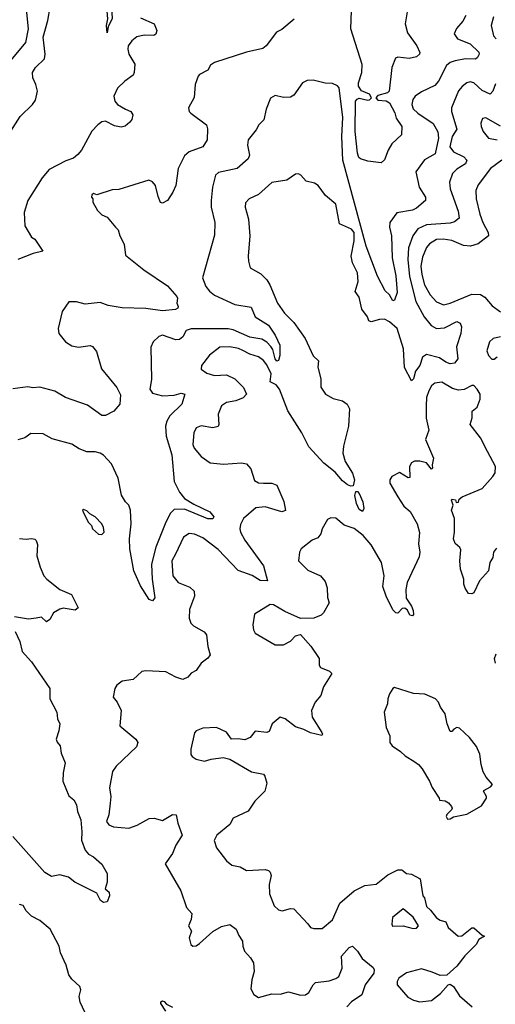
# Model space of a CAD drawing. Extents: x 1550320 to 1685906, y 509093 to 640511.
# Tile 268 of 532: x 1663286 to 1666114, y 537590 to 543440. Entities that reach past the tile are written whole.
import ezdxf

# ---------------------------------------------------------------- set-up
doc = ezdxf.new("R2010")
doc.units = 0

msp = doc.modelspace()

# ---------------------------------------------------------------- linework, layer by layer
at = {"layer": '0CON20XD'}
for points in [[(1663805, 543362.5), (1663802.5, 543405), (1663808.9, 543445), (1663803.5, 543515), (1663769.5, 543605), (1663772.7, 543637.3), (1663783, 543647), (1663825.5, 543625.5), (1663837.5, 543595), (1663830, 543555), (1663835.3, 543445), (1663811.2, 543398.8), (1663805, 543362.5)], [(1665591.2, 543498.8), (1665578.4, 543415), (1665591.3, 543361.3), (1665646.9, 543285), (1665664.2, 543245), (1665662, 543235), (1665645, 543219.2), (1665600.6, 543209.4), (1665535, 543217.5), (1665519.4, 543210.6), (1665498.3, 543155), (1665482.7, 543015), (1665472.5, 543005), (1665415, 542988.6), (1665404.2, 542975), (1665415, 542961.7), (1665465, 542958.4), (1665485.5, 542945.5), (1665516.6, 542886.6), (1665523.7, 542853.7), (1665557.9, 542805), (1665555.7, 542755), (1665498.3, 542701.7), (1665476.4, 542665), (1665455, 542606.7), (1665435, 542590), (1665355, 542600), (1665313, 542613), (1665301.7, 542621.7), (1665295, 542647.5), (1665279.5, 542775), (1665282.8, 542955), (1665291.8, 542968.2), (1665305, 542973.6), (1665355, 542962.5), (1665366.4, 542963.6), (1665377.5, 542975), (1665365, 542996.8), (1665317.7, 543017.7), (1665299.4, 543045), (1665300, 543065), (1665320, 543125), (1665322.5, 543172.5), (1665254.6, 543385), (1665260.7, 543545)], [(1663232.9, 542777.1), (1663288.1, 542865), (1663362.5, 542935), (1663378.9, 542961.1), (1663391.4, 543015), (1663382.5, 543055), (1663364, 543095), (1663362.5, 543125), (1663380, 543155), (1663432.9, 543207.1), (1663436.7, 543235), (1663425.8, 543335), (1663453.6, 543435), (1663466.2, 543513.8)], [(1663235, 543198.2), (1663321.8, 543305), (1663337.6, 543385), (1663327.1, 543502.9)], [(1664005, 543450), (1664085.5, 543415.5), (1664100.8, 543375), (1664095.7, 543354.3), (1664084.1, 543345.9), (1664025, 543348.5), (1663982.7, 543337.3), (1663953.1, 543315), (1663931.5, 543285), (1663928.2, 543265), (1663935.6, 543235), (1663970.5, 543175), (1663967.3, 543125), (1663959.5, 543110.5), (1663911.1, 543075), (1663867.3, 543032.7), (1663845.5, 542985), (1663852.2, 542955), (1663868.1, 542935), (1663915, 542908.2), (1663946, 542895), (1663959.2, 542875), (1663952.9, 542847.1), (1663940, 542830), (1663913, 542807), (1663889.3, 542800.7), (1663849.2, 542809.2), (1663795, 542837.1), (1663775, 542832.7), (1663749.4, 542815), (1663715, 542777.5), (1663654.1, 542665), (1663631.8, 542638.2), (1663605, 542617.8), (1663559.3, 542600.7), (1663461.2, 542548.8), (1663419.2, 542500.8), (1663334.4, 542365), (1663311.4, 542295), (1663316.2, 542215), (1663355, 542147.5), (1663376.7, 542135), (1663422.5, 542065), (1663365, 542051.2), (1663275, 542014.2)], [(1665938.2, 543465), (1665919.8, 543430.2), (1665883, 543387), (1665869.4, 543355), (1665888.6, 543325), (1665965, 543296.2), (1666015, 543246), (1666017.1, 543235), (1666008.6, 543215), (1665995, 543204.4), (1665937.1, 543207.1), (1665874.7, 543194.7), (1665844.4, 543185.6), (1665823.1, 543166.9), (1665775.7, 543074.3), (1665755, 543047.8), (1665675, 543010.6), (1665637.5, 542985), (1665622.5, 542965), (1665617.8, 542935), (1665625, 542910.8), (1665653.5, 542883.5), (1665745, 542823.3), (1665772.8, 542772.8), (1665776.5, 542735), (1665756.4, 542643.6), (1665692.9, 542607.1), (1665641.9, 542535), (1665660.4, 542445), (1665698.6, 542385), (1665699.2, 542365), (1665645, 542320.6), (1665621.1, 542308.9), (1665527.9, 542292.1), (1665487.1, 542235), (1665483.8, 542206.2), (1665496.7, 542155), (1665500.8, 542025), (1665521.8, 541918.2), (1665530.5, 541819.5), (1665515, 541772.5), (1665505, 541770), (1665483.8, 541805), (1665459.1, 541829.1), (1665413.6, 541915), (1665345, 542093.8), (1665207.5, 542605), (1665200.3, 542745), (1665208, 542858), (1665185.5, 543035), (1665175, 543046.5), (1665145, 543060.9), (1665102.3, 543062.3), (1665030.9, 543080.9), (1664995, 543078.6), (1664966.7, 543065), (1664915, 542992), (1664895, 542979.4), (1664855, 542977.1), (1664805, 542988.8), (1664777.4, 542972.6), (1664752, 542908), (1664738.1, 542845), (1664708, 542815), (1664692.5, 542785), (1664643.6, 542725), (1664640.8, 542695), (1664651.9, 542635), (1664645, 542612), (1664579.2, 542555), (1664467.5, 542532.5), (1664449.6, 542515), (1664432.2, 542445), (1664423.8, 542365), (1664424.5, 542325), (1664445.6, 542235), (1664445, 542160), (1664371.9, 541905), (1664391.9, 541855), (1664415, 541825.7), (1664445, 541803.6), (1664565, 541747.2), (1664662.6, 541732.6), (1664685.5, 541675), (1664765, 541623.9), (1664804.2, 541565), (1664832.9, 541505), (1664832.2, 541445), (1664825.3, 541414.7), (1664815, 541411.5), (1664805, 541423.8), (1664790.6, 541480.6), (1664778.5, 541498.5), (1664755, 541524.2), (1664725, 541541.5), (1664655, 541553.9), (1664555, 541596.3), (1664525, 541603.1), (1664305, 541603.3), (1664275, 541593.1), (1664256, 541555), (1664235, 541539.1), (1664215, 541538.2), (1664135, 541564.5), (1664113.3, 541556.7), (1664079.2, 541525), (1664065.6, 541494.4), (1664068.8, 541301.2), (1664058.6, 541245), (1664075, 541220), (1664135, 541204.7), (1664205, 541208.9), (1664245, 541221.2), (1664267.5, 541215), (1664248.9, 541155), (1664178.2, 541085), (1664160, 541055), (1664152.1, 541025), (1664156.6, 540965), (1664190, 540855), (1664203.8, 540695), (1664235, 540631.8), (1664265, 540595.4), (1664320.3, 540560.3), (1664417.1, 540515), (1664440, 540485), (1664435, 540473.3), (1664405, 540474.4), (1664265, 540531.9), (1664205, 540530), (1664180, 540505), (1664150, 540445), (1664095.9, 540305), (1664069.7, 540205), (1664072.7, 540115), (1664088.5, 540005), (1664075, 539987.1), (1664055, 539994.2), (1664005, 540076.2), (1663964.2, 540165.8), (1663940, 540295), (1663939.2, 540355), (1663948.8, 540445), (1663945, 540526.2), (1663935, 540554.3), (1663914.7, 540574.7), (1663891.6, 540615), (1663871.1, 540715), (1663830.8, 540800.8), (1663785, 540853.1), (1663765, 540864.5), (1663735, 540872.5), (1663685, 540871.4), (1663639.4, 540889.4), (1663595, 540918), (1663479.5, 540949.5), (1663425, 540980), (1663351.7, 540981.7)], [(1664917.7, 543442.3), (1664845, 543381.2), (1664813.3, 543365), (1664751.2, 543285), (1664731.2, 543268.8), (1664635, 543247.5), (1664443.8, 543185), (1664420.5, 543169.5), (1664405, 543140), (1664355.6, 543114.4), (1664346.8, 543103.2), (1664328.9, 543055), (1664322.4, 542977.6), (1664290, 542915), (1664293.8, 542895), (1664303.3, 542885), (1664395.8, 542815), (1664401.7, 542791.7), (1664400, 542725), (1664375.4, 542684.6), (1664293.8, 542655), (1664265, 542630), (1664227.5, 542555), (1664213.3, 542455), (1664195.5, 542414.5), (1664163.9, 542366.1), (1664135, 542350), (1664123.6, 542353.6), (1664108.8, 542388.8), (1664094.2, 542454.2), (1664075, 542476.2), (1664053.9, 542486.1), (1663875, 542430), (1663835, 542428.8), (1663745, 542400), (1663725, 542406.7), (1663715, 542400), (1663712.5, 542385), (1663720, 542375), (1663720, 542355), (1663747.5, 542305), (1663775, 542280), (1663806.4, 542266.4), (1663855, 542206.7)], [(1666102.6, 543457.4), (1666090, 543405), (1666103, 543343), (1666118, 543325)], [(1666115, 543058), (1666099.5, 543015), (1666082.6, 542997.4), (1666035, 543018.3), (1665985, 543065.3), (1665965, 543070.4), (1665945, 543063.8), (1665916.3, 543043.7), (1665895, 543016.9), (1665853.8, 542915), (1665852.7, 542895), (1665885, 542790), (1665857.5, 542745), (1665843.8, 542685), (1665864.6, 542655), (1665925.6, 542625), (1665944.5, 542605), (1665936.2, 542583.8), (1665885, 542551.5), (1665858.2, 542525), (1665841.1, 542475), (1665844.3, 542435), (1665893, 542303), (1665898.9, 542261.1), (1665871.8, 542238.2), (1665845, 542230.8), (1665705, 542221), (1665653.1, 542196.9), (1665623.7, 542156.3), (1665597.9, 542085), (1665593.1, 542015), (1665603.1, 541913.1), (1665641, 541765), (1665691.2, 541675), (1665733.1, 541623.1), (1665765, 541604.7), (1665811, 541609), (1665885, 541646.4), (1665905, 541635.8), (1665913.1, 541615), (1665909.5, 541575), (1665883.8, 541495), (1665890.4, 541425), (1665870.2, 541399.8), (1665845, 541394.6), (1665818.6, 541405), (1665780.9, 541430.9), (1665705, 541449.6), (1665680.5, 541435), (1665665.3, 541384.7), (1665638.7, 541351.3), (1665626.4, 541305), (1665614.5, 541294.5), (1665574.1, 541374.1), (1665568.3, 541485), (1665529.6, 541605), (1665485, 541643.8), (1665455, 541659.4), (1665425, 541659.3), (1665375, 541644.7), (1665361.1, 541651.1), (1665354.5, 541675), (1665319.4, 541719.4), (1665305, 541792), (1665279.6, 541825), (1665298.2, 541885), (1665293.9, 541935), (1665263.9, 541995), (1665257.3, 542035), (1665274.8, 542125), (1665275, 542175.8), (1665257.9, 542195), (1665187.2, 542227.2), (1665165, 542343.3), (1665103.3, 542395), (1665061.2, 542455), (1665038.8, 542468.8), (1664989.3, 542479.3), (1664956.4, 542516.4), (1664943, 542523), (1664925, 542522.5), (1664874.1, 542485.9), (1664785, 542473.3), (1664705, 542401.9), (1664650, 542375), (1664628.8, 542351.2), (1664625.8, 542325), (1664646.7, 542255), (1664654.5, 542155), (1664643.3, 542035), (1664645.8, 542005), (1664656.2, 541965), (1664719.7, 541929.7), (1664755, 541894.2), (1664773.3, 541865), (1664818.5, 541755), (1664860.6, 541695), (1664915, 541640), (1664983.3, 541545), (1665031.5, 541441.5), (1665062.2, 541412.2), (1665058.2, 541375), (1665076.5, 541305), (1665075.5, 541255.5), (1665103.8, 541213.8), (1665149.5, 541189.5), (1665205.4, 541175.4), (1665232, 541155), (1665247.3, 541127.3), (1665240.8, 541025), (1665210.5, 540905), (1665206.5, 540865), (1665220.5, 540815), (1665265.5, 540745), (1665276.4, 540705), (1665269.2, 540670.8), (1665255, 540667.3), (1665235, 540675.3), (1665205, 540700), (1665160.9, 540750.9), (1665093.8, 540805), (1665005, 540900.9), (1664962.5, 540985), (1664880.2, 541115), (1664831, 541245), (1664810.2, 541270.2), (1664775, 541288), (1664780.6, 541335), (1664755, 541389.3), (1664735, 541413.9), (1664706, 541436), (1664655, 541452.3), (1664613.3, 541475), (1664587, 541487), (1664535, 541496.7), (1664476, 541494), (1664415, 541445.6), (1664365.8, 541385), (1664365, 541363.8), (1664398.9, 541338.9), (1664445, 541325.6), (1664515, 541329.1), (1664565, 541306.4), (1664615.6, 541255), (1664634.4, 541215), (1664615, 541192.1), (1664571.2, 541175), (1664515, 541165.3), (1664485, 541145.5), (1664465.7, 541095), (1664470.3, 541035), (1664465, 541021.8), (1664435, 541015.3), (1664365, 541027.1), (1664335.7, 541014.3), (1664321.9, 540985), (1664315.5, 540915), (1664323.5, 540893.5), (1664364.7, 540844.7), (1664417.7, 540807.7), (1664498.3, 540798.3), (1664605, 540806.8), (1664635, 540800), (1664660.7, 540770.7), (1664681.1, 540701.1), (1664705, 540687.1), (1664734.7, 540685.3), (1664785, 540685.4), (1664815.6, 540675), (1664856.6, 540576.6), (1664865.7, 540524.3), (1664845, 540515.7), (1664745.3, 540544.7), (1664690.1, 540539.9), (1664616.5, 540475), (1664599.3, 540440.7), (1664594.7, 540414.7), (1664597.9, 540395), (1664625, 540347.1), (1664734.6, 540195), (1664760, 540105), (1664715, 540107.5), (1664667.1, 540137.1), (1664585, 540167.8), (1664465, 540291.3), (1664375, 540360.9), (1664325, 540382.2), (1664293.8, 540386.2), (1664258.9, 540365), (1664211.8, 540265), (1664189.6, 540225), (1664196.5, 540135), (1664228.1, 540095), (1664298.3, 540068.3), (1664322.2, 540045), (1664325.5, 540015), (1664295.5, 539935), (1664294, 539884), (1664303.5, 539855), (1664318.2, 539838.2), (1664381.7, 539801.7), (1664395.7, 539785.7), (1664404.5, 539714.5), (1664418.8, 539665), (1664405, 539646.7), (1664365, 539616.2), (1664335, 539573.3), (1664305, 539556.7), (1664285, 539532.5), (1664255, 539520), (1664215, 539532.5), (1664155, 539564), (1664035, 539571.2), (1664012.7, 539567.3), (1663960.3, 539519.7), (1663895, 539510), (1663863.3, 539485), (1663851.2, 539465), (1663841.2, 539415), (1663865, 539383.8), (1663890, 539335), (1663881.2, 539245), (1663976.2, 539165), (1663988.6, 539145), (1663980.8, 539119.2), (1663860, 539005), (1663837.2, 538972.8), (1663818.9, 538875), (1663827.5, 538825), (1663824.4, 538785), (1663815.7, 538715), (1663801.2, 538675), (1663815, 538656.7), (1663844.2, 538644.2), (1663935, 538636), (1663985, 538654.4), (1664055, 538694.3), (1664085.7, 538695.7), (1664135, 538682.2), (1664195, 538716.7), (1664215.5, 538715.5), (1664225.9, 538665.9), (1664252.2, 538595), (1664215, 538534.2), (1664194.7, 538485.3), (1664150, 538425), (1664243, 538263), (1664278, 538165), (1664309.1, 538129.1), (1664305, 538093.8), (1664290, 538055), (1664306.7, 538025), (1664293.3, 537985), (1664303.8, 537945), (1664315, 537934), (1664335, 537937.5), (1664355, 537950), (1664435, 538022.5), (1664485, 538052), (1664535, 538063.3), (1664573.8, 538035), (1664588.1, 537998.1), (1664611.2, 537965), (1664611.9, 537935), (1664621.9, 537905), (1664658, 537865), (1664675.8, 537835), (1664680.8, 537785), (1664665.5, 537735), (1664660.9, 537680.9), (1664677.2, 537647.2), (1664705, 537630), (1664785, 537652.5), (1664835, 537650), (1664885, 537664.4), (1664955, 537644.5), (1664985, 537645.7), (1665005, 537660), (1665030, 537705), (1665045, 537718.1), (1665125, 537729.6), (1665165, 537742.2), (1665183.3, 537755), (1665202.9, 537805), (1665200, 537875), (1665245, 537927.5), (1665265, 537935.6), (1665294.3, 537904.3), (1665322.5, 537862.5), (1665388.4, 537808.4), (1665394.1, 537795), (1665391.4, 537775), (1665338.9, 537705), (1665320.6, 537645), (1665259.1, 537605), (1665231.6, 537575)], [(1666143.9, 542806.1), (1666057.3, 542857.3), (1666037.1, 542852.9), (1666028.1, 542825), (1666028.9, 542805), (1666040.6, 542775), (1666074, 542735), (1666125, 542725.7)], [(1666152.5, 542605), (1666084.4, 542555), (1666011.4, 542458.6), (1665997.3, 542425), (1665999.3, 542375), (1666022.4, 542285), (1666038.6, 542235), (1666071.8, 542175), (1666072.5, 542155), (1666011.2, 542108.8), (1665966.7, 542093.3), (1665925, 542097.3), (1665855, 542128.1), (1665803.7, 542136.3), (1665765, 542132.8), (1665721.7, 542108.3), (1665704.8, 542085.2), (1665680.5, 542029.5), (1665670, 541975), (1665676.1, 541925), (1665692.8, 541865), (1665725.5, 541805), (1665765, 541763.5), (1665805, 541746.4), (1665845, 541754.6), (1665975, 541807.9), (1666025, 541806.5), (1666050.5, 541790.5), (1666095, 541739.4), (1666145, 541704.4)], [(1663855, 542206.7), (1663871.2, 542191.2), (1663880.8, 542155), (1663907.1, 542105), (1663915, 542041.2), (1664023.9, 541953.9), (1664165, 541858.6), (1664220, 541795), (1664224.2, 541785), (1664220, 541755), (1664228, 541735), (1664226, 541725), (1664212.7, 541717.3), (1664135, 541710), (1664035, 541723.8), (1663895, 541726.7), (1663812.2, 541742.2), (1663765, 541758.9), (1663675, 541748.6), (1663623.2, 541763.2), (1663577.3, 541762.7), (1663537.5, 541705), (1663514.2, 541605), (1663518, 541575), (1663558, 541525), (1663595, 541501.1), (1663635, 541494.5), (1663705, 541504), (1663718.1, 541498.1), (1663742.5, 541467.5), (1663773.1, 541365), (1663864.3, 541255), (1663885, 541210), (1663881.8, 541155), (1663845.9, 541114.1), (1663795, 541087.3), (1663775, 541088.8), (1663688.5, 541148.5), (1663558.9, 541195), (1663495, 541232), (1663405, 541256.7), (1663363.3, 541253.3), (1663335, 541258.6), (1663245, 541245.6)], [(1666145.4, 541554.6), (1666100, 541545), (1666080, 541525), (1666062.3, 541472.3), (1666073.3, 541445), (1666093, 541423), (1666107, 541423), (1666125, 541437.5)], [(1666120.3, 540299.7), (1666102, 540275), (1666099.2, 540245), (1666081.9, 540215), (1666072.5, 540165), (1666020, 540105), (1665986.7, 540035), (1665975, 540028.8), (1665955, 540031.2), (1665935, 540062.5), (1665926.7, 540085), (1665926.2, 540115), (1665906.9, 540175), (1665903.1, 540225), (1665909.3, 540289.3), (1665903, 540303), (1665875, 540327.5), (1665864.2, 540354.2), (1665871.9, 540395), (1665871.2, 540475), (1665852.5, 540525), (1665862.5, 540555), (1665852.5, 540585), (1665855, 540590), (1665877, 540587), (1665881.7, 540571.7), (1665895, 540572.5), (1665899.3, 540590.7), (1665915.8, 540604.2), (1666035, 540654.4), (1666098.1, 540725), (1666112.4, 540747.6), (1666114.4, 540784.4), (1666066.4, 540875), (1666025, 540956.2), (1665963.6, 541035), (1665975.5, 541075), (1665976.1, 541113.9), (1666005, 541136.7), (1666024.3, 541185), (1666024.2, 541215), (1666006.7, 541245), (1665985.7, 541265.7), (1665975, 541266), (1665928.2, 541241.8), (1665895, 541238.7), (1665859.1, 541249.1), (1665795, 541286.9), (1665755, 541279.2), (1665735, 541263.6), (1665718.1, 541235), (1665704, 541195), (1665702, 541145), (1665701.9, 541071.9), (1665718.3, 541001.7), (1665699.4, 540945), (1665746.2, 540835), (1665737.5, 540795), (1665740, 540775), (1665735, 540770), (1665705, 540806.7), (1665665, 540816.7), (1665633.6, 540816.4), (1665615, 540807.5), (1665604, 540785), (1665605, 540720), (1665595, 540717.5), (1665545, 540750), (1665498.8, 540725), (1665485.7, 540705), (1665486.7, 540685), (1665534.4, 540604.4), (1665569.7, 540549.7), (1665607, 540517), (1665649.2, 540445), (1665662.9, 540392.9), (1665657.1, 540325), (1665665.8, 540275), (1665661.2, 540248.8), (1665589.3, 540095), (1665580.7, 540055), (1665583, 540003), (1665616, 539955), (1665625, 539930), (1665626.7, 539905), (1665621.7, 539898.3), (1665605, 539902.5), (1665592.3, 539932.3), (1665575, 539943.8), (1665559.5, 539940.5), (1665535, 539913.8), (1665522.5, 539915), (1665505, 539933.3), (1665464, 540015), (1665445, 540072.5), (1665453.8, 540135), (1665436.8, 540215), (1665375, 540319.5), (1665328.2, 540375), (1665275, 540417.5), (1665215.5, 540435.5), (1665165, 540478.8), (1665135, 540480), (1665115, 540470), (1665084.6, 540415.4), (1665075.6, 540385), (1665058.1, 540361.9), (1665025, 540347.5), (1664958.6, 540295), (1664949.5, 540275), (1664944.2, 540225), (1664998.7, 540168.7), (1665075, 540135.7), (1665102.4, 540102.4), (1665113.6, 540065), (1665115.7, 540005.7), (1665125.7, 539975.7), (1665091.4, 539915), (1665077.9, 539902.1), (1665035, 539884), (1664955, 539881.4), (1664863.1, 539923.1), (1664795, 539962.5), (1664775, 539965.6), (1664682.5, 539907.5), (1664672.9, 539845), (1664675.8, 539815), (1664685, 539794), (1664805, 539724.4), (1664855, 539725.8), (1664895, 539747.5), (1664925, 539778.6), (1664955.9, 539785.9), (1665017.3, 539717.3), (1665065.8, 539645), (1665067.1, 539605), (1665075, 539590), (1665128.3, 539568.3), (1665141.2, 539555), (1665091.8, 539475), (1665077.1, 539425), (1665042.5, 539385), (1665020.9, 539335), (1665025.3, 539295.3), (1665083.1, 539205), (1665086.9, 539195), (1665082.5, 539187.5), (1665015, 539202.4), (1664975, 539223.1), (1664925, 539237.8), (1664865, 539284.8), (1664835, 539294.8), (1664787.1, 539255), (1664769.4, 539210.6), (1664755, 539204.5), (1664685, 539211.8), (1664655.6, 539174.4), (1664625, 539160), (1664585, 539167.3), (1664544.3, 539164.3), (1664515.9, 539205.9), (1664455, 539233.3), (1664375, 539230), (1664335, 539214), (1664325, 539203.3), (1664303.1, 539105), (1664303.5, 539073.5), (1664311.1, 539061.1), (1664335, 539046.2), (1664385, 539033.8), (1664424.4, 539045.6), (1664495, 539056), (1664535.4, 539045.4), (1664665, 538971.1), (1664735, 538957.5), (1664744.2, 538945), (1664754.3, 538904.3), (1664742.5, 538855), (1664683.3, 538796.7), (1664643.8, 538736.2), (1664556, 538695), (1664535, 538657.5), (1664457.1, 538595), (1664442.1, 538562.1), (1664455, 538520), (1664515, 538441.2), (1664546.5, 538416.5), (1664596.6, 538406.6), (1664635, 538384.4), (1664745, 538390), (1664765, 538384.2), (1664775.6, 538375), (1664780, 538355), (1664768.5, 538301.5), (1664770.9, 538245), (1664799.5, 538175), (1664825, 538151.1), (1664845.7, 538144.3), (1664895, 538158.1), (1664916.4, 538156.4), (1664998.6, 538068.6), (1665015, 538046.2), (1665035, 538039.2), (1665085, 538040), (1665145, 538092), (1665188.9, 538191.1), (1665275, 538264.4), (1665337.5, 538295), (1665405, 538303.1), (1665475, 538358.2), (1665535, 538388.1), (1665557.7, 538387.7), (1665585, 538367.5), (1665615, 538362.5), (1665666.7, 538335), (1665682.5, 538235), (1665691.7, 538221.7), (1665705, 538170), (1665729.3, 538149.3), (1665763.9, 538103.9), (1665785, 538088.8), (1665820, 538080), (1665833.8, 538045), (1665893.8, 537995), (1665915, 537996), (1665975, 538043.3), (1665985, 538043.3), (1666035, 538000), (1666050, 537995), (1666016.1, 537973.9), (1666000, 537945), (1665932.5, 537877.5), (1665885, 537816.4), (1665825, 537762.5), (1665785, 537761.1), (1665738.6, 537781.4), (1665675, 537799.6), (1665585, 537776.2), (1665540, 537745), (1665530, 537725), (1665530.8, 537705), (1665592.7, 537632.7), (1665626.7, 537613.3), (1665665, 537603.8), (1665735, 537612.5), (1665787, 537653), (1665834.3, 537705.7), (1665845, 537710), (1665865, 537696), (1665900.5, 537640.5), (1665976.2, 537575)], [(1663351.7, 540981.7), (1663316.7, 540955), (1663275, 540942.5)], [(1665325, 540516.7), (1665305, 540529.2), (1665288.5, 540565), (1665277.6, 540612.4), (1665285, 540637.1), (1665295, 540636.9), (1665305, 540624), (1665326.2, 540575), (1665331.4, 540535), (1665325, 540516.7)], [(1663775, 540380), (1663787.5, 540395), (1663785, 540422.5), (1663773.8, 540445), (1663735, 540486.7), (1663703.3, 540503.3), (1663685, 540522.5), (1663665, 540530), (1663660, 540525), (1663662.5, 540515), (1663693.3, 540455), (1663713.6, 540433.6), (1663718.8, 540415), (1663755, 540383.3), (1663775, 540380)], [(1663285, 540357.3), (1663325, 540353.3), (1663355, 540358), (1663375, 540354), (1663384, 540345), (1663392.1, 540322.1), (1663388, 540255), (1663406.8, 540186.8), (1663428.8, 540135), (1663446.2, 540115), (1663524.2, 540055), (1663593.5, 540023.5), (1663632.5, 539945), (1663615, 539932), (1663545, 539943.1), (1663525, 539938.1), (1663487.5, 539915), (1663465, 539876.7), (1663445, 539862.5), (1663415, 539888.8), (1663383, 539883), (1663338.3, 539878.3), (1663255, 539892)], [(1663258, 539805), (1663286, 539745), (1663300.8, 539685), (1663355, 539623.8), (1663465, 539466.7), (1663464.4, 539404.4), (1663505.7, 539325.7), (1663511.4, 539285), (1663524, 539255), (1663519.2, 539215), (1663502.9, 539165), (1663507.6, 539147.6), (1663525.6, 539125), (1663531.5, 539081.5), (1663556, 539025), (1663544.2, 538964.2), (1663542.5, 538915), (1663577.9, 538827.9), (1663607.1, 538805), (1663623.5, 538775), (1663629.6, 538735), (1663649.5, 538685), (1663655.3, 538615), (1663652.5, 538565), (1663674.4, 538505), (1663695, 538482), (1663725.4, 538465.4), (1663775, 538421.2), (1663806.1, 538366.1), (1663806.2, 538315), (1663793.3, 538275), (1663817.5, 538255), (1663820, 538235), (1663805, 538197.5), (1663784.2, 538194.2), (1663765.9, 538205.9), (1663745, 538250), (1663614.3, 538314.3), (1663575.6, 538345.6), (1663525, 538358.1), (1663475, 538349.6), (1663435, 538372.3), (1663245, 538586.5)], [(1666115, 539616.7), (1666109.2, 539645), (1666118.8, 539671.2)], [(1665829.3, 538689.3), (1665845, 538691.2), (1665865, 538703.8), (1665945, 538720), (1666031.7, 538768.3), (1666061.2, 538815), (1666061.2, 538825), (1666042.5, 538855), (1666045, 538860), (1666085, 538881.2), (1666097.5, 538895), (1666059.5, 538939.5), (1666041.2, 538971.2), (1666029.2, 539015), (1666022.5, 539075), (1666002.1, 539122.1), (1665961.2, 539175), (1665900.7, 539230.7), (1665885, 539233.3), (1665867.5, 539225), (1665855, 539210), (1665845, 539210), (1665827.5, 539255), (1665816.2, 539315), (1665788, 539355), (1665776.7, 539385), (1665757.5, 539405), (1665695, 539432.5), (1665626.7, 539436.7), (1665515, 539472.5), (1665503.8, 539466.2), (1665483.8, 539435), (1665474.2, 539405), (1665473.3, 539375), (1665453.8, 539325), (1665465.7, 539235), (1665486, 539185), (1665486, 539145), (1665500, 539125), (1665550.7, 539090.7), (1665577.1, 539065), (1665635, 539030), (1665656.7, 539015), (1665678.3, 538988.3), (1665723.3, 538915), (1665737.3, 538877.3), (1665780, 538815), (1665781.7, 538801.7), (1665815, 538797.5), (1665835, 538787.5), (1665852.5, 538765), (1665856.7, 538755), (1665852.5, 538745), (1665825, 538717.5), (1665822, 538705), (1665829.3, 538689.3)], [(1663672.5, 537542.5), (1663645, 537602.5), (1663639.2, 537635), (1663648.8, 537675), (1663642.5, 537695), (1663595, 537738.9), (1663577.3, 537765), (1663563, 537823), (1663528.9, 537895), (1663521.2, 537935), (1663466.8, 538036.8), (1663405, 538088), (1663355, 538112.5), (1663323.3, 538145), (1663305.9, 538175.9), (1663285, 538183.3)], [(1665625, 538040.8), (1665645, 538041.2), (1665656.7, 538055), (1665625, 538107.5), (1665565, 538157.5), (1665502.5, 538105), (1665497.5, 538065), (1665503, 538053), (1665565, 538056.2), (1665625, 538040.8)], [(1664155, 537548), (1664125, 537593.8), (1664124.4, 537605), (1664135, 537610), (1664145, 537606), (1664159.5, 537589.5), (1664195, 537572.5)]]:
    msp.add_lwpolyline(points, dxfattribs=at)

doc.saveas('drawing.dxf')
